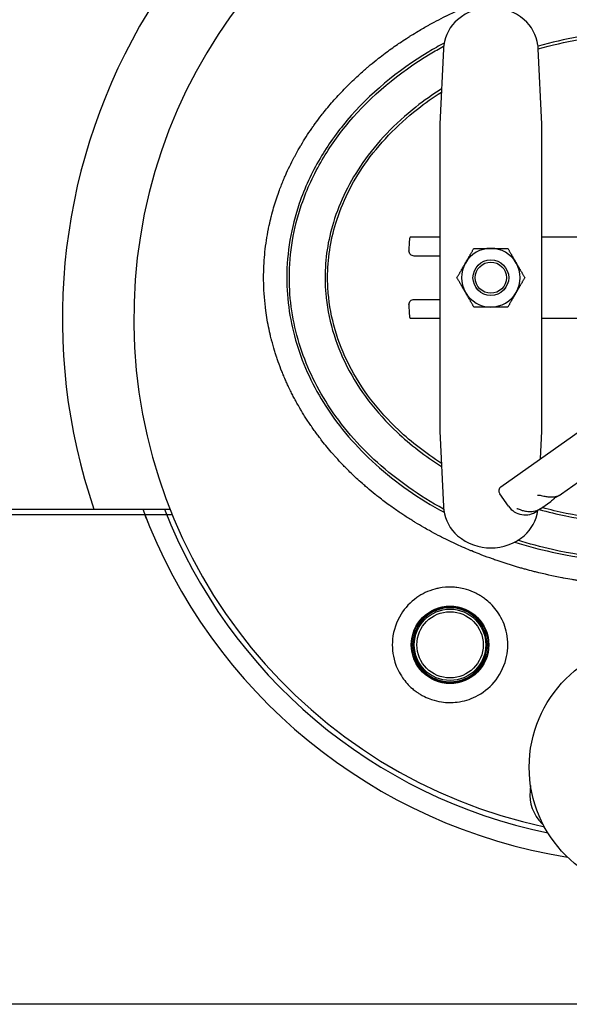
# Model space of a CAD drawing. Header units: inches. Extents: x 36 to 1719, y -84 to 1122.
# Tile 394 of 550: x 1417 to 1430, y 239 to 263. Entities that reach past the tile are written whole.
import ezdxf

# ---------------------------------------------------------------- set-up
doc = ezdxf.new("R2010")
doc.units = ezdxf.units.IN
doc.header["$LTSCALE"] = 48
doc.header["$MEASUREMENT"] = 0
doc.layers.add('Visible (ANSI)', color=7, linetype='Continuous', lineweight=30)

msp = doc.modelspace()

# ---------------------------------------------------------------- linework, layer by layer
at = {"layer": 'Visible (ANSI)'}
for p, q in [((1426.93766, 262.5346), (1426.84912, 260.68334)), ((1429.34912, 260.68334), (1429.26058, 262.5346)), ((1426.84912, 260.68334), (1426.84912, 258.72297)), ((1429.34912, 258.72297), (1429.34912, 260.68334)), ((1426.84912, 258.72297), (1426.84912, 255.12089)), ((1429.34912, 255.12089), (1429.34912, 258.72297)), ((1426.12551, 257.92193), (1426.84912, 257.92193)), ((1429.34912, 257.92193), (1432.58453, 257.92193)), ((1426.09356, 257.67193), (1426.09356, 257.57818)), ((1426.84912, 257.45318), (1426.21756, 257.45318)), ((1428.34626, 251.79723), (1435.48886, 256.85152)), ((1426.21756, 256.39068), (1426.84912, 256.39068)), ((1426.09356, 256.26568), (1426.09356, 256.17193)), ((1426.84912, 255.92193), (1426.12551, 255.92193)), ((1433.39115, 255.92193), (1429.34912, 255.92193)), ((1426.84912, 255.12089), (1426.84912, 253.16051)), ((1429.34912, 253.16051), (1429.34912, 255.12089)), ((1426.84912, 253.16051), (1426.93766, 251.30925)), ((1429.31676, 252.48401), (1429.34912, 253.16051)), ((1429.83302, 251.62425), (1430.24425, 251.91525)), ((1428.53304, 251.31688), (1428.31643, 251.62299)), ((1429.77494, 251.58316), (1429.83302, 251.62425)), ((1429.3213, 251.26215), (1429.34695, 251.2803)), ((1429.34695, 251.2803), (1429.57102, 251.43885)), ((1383.74162, 251.24393), (1418.37446, 251.24393)), ((1419.61992, 251.10943), (1383.74162, 251.10943)), ((1420.29224, 251.10943), (1383.74162, 251.10943)), ((1418.37446, 251.24393), (1420.23831, 251.24393)), ((1429.23001, 251.19755), (1429.25048, 251.21203)), ((1429.34753, 243.54401), (1429.38738, 243.50417)), ((1448.09912, 239.10943), (1387.74162, 239.10943))]:
    msp.add_line(p, q, dxfattribs=at)
for centre, radius in [((1428.09912, 256.92193), 0.43764), ((1428.09912, 256.92193), 0.4375), ((1428.09912, 256.92193), 0.38194), ((1427.09912, 247.92193), 0.95), ((1427.09912, 247.92193), 0.93437), ((1427.09912, 247.92193), 0.875), ((1427.09912, 247.92193), 0.8125), ((1432.09912, 244.92193), 3.06)]:
    msp.add_circle(centre, radius, dxfattribs=at)
for centre, radius, start, end in [((1432.09912, 255.92193), 14.5, 101.940544, 198.821487), ((1432.09912, 255.92193), 12.75, 103.608961, 257.832657), ((1428.09912, 262.29693), 1.25, 49.428759, 130.571241), ((1427.93652, 262.48683), 1, 130.571241, 172.034452), ((1428.26172, 262.48683), 1, 7.965548, 49.428759), ((1428.09912, 256.92193), 0.719, 90.036232, 150.036232), ((1428.09912, 256.92193), 0.719, 30.036232, 90.036232), ((1428.09912, 256.92193), 0.719, 150.036232, 210.036232), ((1428.09912, 256.92193), 0.719, 330.036232, 30.036232), ((1428.09912, 256.92193), 0.719, 210.036232, 270.036232), ((1428.09912, 256.92193), 0.719, 270.036232, 330.036232), ((1428.41847, 251.69519), 0.125, 125.284259, 215.284259), ((1428.94119, 251.60569), 0.5, 215.284259, 305.284259), ((1432.09912, 255.92193), 13.375, 200.472453, 260.876039), ((1432.09912, 255.92193), 13.375, 201.088717, 201.951756), ((1432.09912, 255.92193), 12.875, 201.305447, 258.337129), ((1427.93652, 251.35703), 1, 187.965548, 229.428759), ((1428.26172, 251.35703), 1, 310.571241, 351.693692), ((1428.09912, 251.54693), 1.25, 229.428759, 310.571241), ((1427.09912, 247.92193), 0.9075, 90, 270), ((1427.09912, 247.92193), 0.9075, 270, 90), ((1430.05464, 244.25112), 1, 174.791819, 225), ((1433.04225, 243.9788), 4, 172.93826, 174.791819)]:
    msp.add_arc(centre, radius, start, end, dxfattribs=at)
for centre, major_axis, start_param, end_param in [((1426.12551, 257.67193), (0, 0.25), 0, 1.57079633), ((1426.12551, 256.17193), (0, -0.25), 4.71238898, 6.28318531)]:
    msp.add_ellipse(centre, major_axis=major_axis, ratio=0.12777778, start_param=start_param, end_param=end_param, dxfattribs=at)
for points, knots in [([(1422.53182, 256.92193), (1422.53182, 257.11141), (1422.54077, 257.30197), (1422.55855, 257.49099), (1422.5598, 257.5043), (1422.5611, 257.5176), (1422.56243, 257.53088), (1422.56317, 257.53821), (1422.56392, 257.54554), (1422.56469, 257.55286), (1422.58443, 257.74206), (1422.61299, 257.92995), (1422.65012, 258.11613), (1422.65134, 258.12221), (1422.65256, 258.12828), (1422.65379, 258.13435), (1422.6581, 258.15562), (1422.66252, 258.17687), (1422.66705, 258.1981), (1422.68328, 258.27413), (1422.70096, 258.3499), (1422.72005, 258.42531), (1422.72064, 258.42767), (1422.72124, 258.43003), (1422.72184, 258.43239), (1422.75599, 258.56666), (1422.79454, 258.69952), (1422.83727, 258.83075), (1422.85769, 258.89347), (1422.8791, 258.95589), (1422.90145, 259.01796), (1422.90289, 259.02195), (1422.90433, 259.02594), (1422.90578, 259.02993), (1422.93924, 259.12225), (1422.97481, 259.21378), (1423.01239, 259.3044), (1423.01517, 259.31109), (1423.01796, 259.31779), (1423.02076, 259.32447), (1423.03728, 259.36395), (1423.05419, 259.40324), (1423.07146, 259.44235), (1423.1344, 259.58481), (1423.20232, 259.72489), (1423.27472, 259.86205), (1423.28074, 259.87345), (1423.28679, 259.88483), (1423.29287, 259.8962), (1423.31613, 259.93967), (1423.33985, 259.98285), (1423.36399, 260.02573), (1423.38411, 260.06145), (1423.40457, 260.09701), (1423.42533, 260.1324), (1423.43313, 260.14569), (1423.44098, 260.15896), (1423.44887, 260.17219), (1423.53148, 260.31084), (1423.61894, 260.4466), (1423.71011, 260.57833), (1423.72768, 260.60372), (1423.74544, 260.62903), (1423.76338, 260.65425), (1423.77457, 260.66998), (1423.78582, 260.68567), (1423.79714, 260.70132), (1423.84691, 260.77014), (1423.89794, 260.83816), (1423.94997, 260.90511), (1423.96283, 260.92166), (1423.97576, 260.93815), (1423.98875, 260.95457), (1424.02631, 261.00208), (1424.06436, 261.04901), (1424.10278, 261.09528), (1424.18438, 261.19353), (1424.26929, 261.2907), (1424.35614, 261.38528), (1424.37187, 261.40241), (1424.38766, 261.41945), (1424.4035, 261.4364), (1424.44745, 261.48341), (1424.4918, 261.5297), (1424.5363, 261.57507), (1424.54909, 261.58811), (1424.56195, 261.60113), (1424.57488, 261.61414), (1424.59166, 261.63101), (1424.60854, 261.64784), (1424.62553, 261.66463), (1424.67971, 261.71815), (1424.73495, 261.77121), (1424.79081, 261.8234), (1424.86182, 261.88973), (1424.93384, 261.95466), (1425.00588, 262.01744), (1425.01772, 262.02776), (1425.02962, 262.03807), (1425.04157, 262.04837), (1425.06024, 262.06445), (1425.07902, 262.08049), (1425.0979, 262.09648), (1425.16053, 262.14951), (1425.22433, 262.20197), (1425.28871, 262.2534), (1425.3082, 262.26897), (1425.32774, 262.28444), (1425.34732, 262.29981), (1425.40021, 262.34132), (1425.45336, 262.38206), (1425.5064, 262.42179), (1425.60463, 262.49536), (1425.70602, 262.5681), (1425.8085, 262.6385), (1425.82876, 262.65242), (1425.84906, 262.66624), (1425.86938, 262.67996), (1425.92376, 262.71668), (1425.9783, 262.75266), (1426.03267, 262.78774), (1426.04851, 262.79795), (1426.06441, 262.80814), (1426.08038, 262.81831), (1426.10059, 262.83118), (1426.1209, 262.844), (1426.1413, 262.85677), (1426.19978, 262.89337), (1426.25897, 262.92954), (1426.31851, 262.96503), (1426.40568, 263.017), (1426.49359, 263.06753), (1426.58098, 263.11601), (1426.60278, 263.12811), (1426.62468, 263.14015), (1426.64666, 263.15213), (1426.66658, 263.16299), (1426.68658, 263.17379), (1426.70663, 263.18454), (1426.78372, 263.22587), (1426.86173, 263.26638), (1426.94031, 263.30589), (1426.95993, 263.31575), (1426.97959, 263.32556), (1426.99928, 263.3353), (1427.00372, 263.3375), (1427.00817, 263.33969), (1427.01261, 263.34188), (1427.05762, 263.36407), (1427.1027, 263.38587), (1427.14778, 263.40727), (1427.27919, 263.46967), (1427.41215, 263.52938), (1427.54612, 263.58625), (1427.56446, 263.59404), (1427.58282, 263.60177), (1427.6012, 263.60945), (1427.64437, 263.62748), (1427.68763, 263.64523), (1427.73097, 263.66267), (1427.77302, 263.6796), (1427.8152, 263.69626), (1427.85749, 263.71267), (1427.87499, 263.71945), (1427.8925, 263.72619), (1427.91003, 263.73289), (1428.0486, 263.78581), (1428.18831, 263.83589), (1428.32872, 263.88307), (1428.38406, 263.90167), (1428.43955, 263.91983), (1428.49519, 263.93756), (1428.51068, 263.94249), (1428.52618, 263.9474), (1428.54169, 263.95227), (1428.63435, 263.98135), (1428.72739, 264.00922), (1428.82072, 264.03589), (1428.83506, 264.03998), (1428.8494, 264.04405), (1428.86375, 264.04809), (1428.88873, 264.05512), (1428.91374, 264.06206), (1428.93876, 264.06892), (1429.11907, 264.11834), (1429.30068, 264.16336), (1429.48315, 264.20396), (1429.4949, 264.20658), (1429.50665, 264.20917), (1429.51841, 264.21175), (1429.53187, 264.2147), (1429.54533, 264.21763), (1429.5588, 264.22053), (1429.64541, 264.23921), (1429.73224, 264.2569), (1429.81925, 264.2736), (1429.82959, 264.27559), (1429.83994, 264.27756), (1429.85029, 264.27952), (1429.9621, 264.30068), (1430.07421, 264.32023), (1430.18656, 264.33816), (1430.2908, 264.3548), (1430.39525, 264.37006), (1430.49988, 264.38394), (1430.50727, 264.38492), (1430.51466, 264.38589), (1430.52206, 264.38686), (1430.62119, 264.39982), (1430.72047, 264.41154), (1430.81985, 264.42203), (1430.82777, 264.42287), (1430.83569, 264.42369), (1430.84361, 264.42451), (1430.84945, 264.42512), (1430.85529, 264.42572), (1430.86113, 264.42632), (1431.05961, 264.44657), (1431.25871, 264.46194), (1431.45787, 264.4724), (1431.4836, 264.47375), (1431.50936, 264.47502), (1431.53515, 264.47621), (1431.53779, 264.47634), (1431.54044, 264.47646), (1431.54308, 264.47658), (1431.65577, 264.48171), (1431.76895, 264.48529), (1431.88214, 264.4873), (1431.88299, 264.48732), (1431.88384, 264.48733), (1431.88468, 264.48734), (1431.95594, 264.48859), (1432.0272, 264.48922), (1432.09834, 264.48922), (1432.0986, 264.48922), (1432.09886, 264.48922), (1432.09912, 264.48922)], [0.713770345, 0.713770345, 0.713770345, 0.713770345, 0.723953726, 0.723953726, 0.723953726, 0.724670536, 0.724670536, 0.724670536, 0.725065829, 0.725065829, 0.725065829, 0.735280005, 0.735280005, 0.735280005, 0.73561331, 0.73561331, 0.73561331, 0.736781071, 0.736781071, 0.736781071, 0.740963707, 0.740963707, 0.740963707, 0.7410946, 0.7410946, 0.7410946, 0.748544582, 0.748544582, 0.748544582, 0.752105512, 0.752105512, 0.752105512, 0.752334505, 0.752334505, 0.752334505, 0.757635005, 0.757635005, 0.757635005, 0.758026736, 0.758026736, 0.758026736, 0.760339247, 0.760339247, 0.760339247, 0.768763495, 0.768763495, 0.768763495, 0.769463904, 0.769463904, 0.769463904, 0.772143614, 0.772143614, 0.772143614, 0.77437648, 0.77437648, 0.77437648, 0.775215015, 0.775215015, 0.775215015, 0.783997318, 0.783997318, 0.783997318, 0.785690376, 0.785690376, 0.785690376, 0.786746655, 0.786746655, 0.786746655, 0.791390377, 0.791390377, 0.791390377, 0.792538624, 0.792538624, 0.792538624, 0.795860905, 0.795860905, 0.795860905, 0.802916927, 0.802916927, 0.802916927, 0.804194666, 0.804194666, 0.804194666, 0.807738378, 0.807738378, 0.807738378, 0.808756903, 0.808756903, 0.808756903, 0.810077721, 0.810077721, 0.810077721, 0.814289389, 0.814289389, 0.814289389, 0.819643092, 0.819643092, 0.819643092, 0.820523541, 0.820523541, 0.820523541, 0.821898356, 0.821898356, 0.821898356, 0.826456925, 0.826456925, 0.826456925, 0.82783697, 0.82783697, 0.82783697, 0.831564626, 0.831564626, 0.831564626, 0.838466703, 0.838466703, 0.838466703, 0.839830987, 0.839830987, 0.839830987, 0.843480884, 0.843480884, 0.843480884, 0.844543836, 0.844543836, 0.844543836, 0.845889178, 0.845889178, 0.845889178, 0.849746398, 0.849746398, 0.849746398, 0.85539408, 0.85539408, 0.85539408, 0.85680352, 0.85680352, 0.85680352, 0.858081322, 0.858081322, 0.858081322, 0.862993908, 0.862993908, 0.862993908, 0.864220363, 0.864220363, 0.864220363, 0.864497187, 0.864497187, 0.864497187, 0.867299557, 0.867299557, 0.867299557, 0.875469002, 0.875469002, 0.875469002, 0.876587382, 0.876587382, 0.876587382, 0.879214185, 0.879214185, 0.879214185, 0.881763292, 0.881763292, 0.881763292, 0.882817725, 0.882817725, 0.882817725, 0.891152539, 0.891152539, 0.891152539, 0.894436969, 0.894436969, 0.894436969, 0.895351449, 0.895351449, 0.895351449, 0.90081404, 0.90081404, 0.90081404, 0.901653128, 0.901653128, 0.901653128, 0.903114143, 0.903114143, 0.903114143, 0.913641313, 0.913641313, 0.913641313, 0.9143192, 0.9143192, 0.9143192, 0.915095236, 0.915095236, 0.915095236, 0.920086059, 0.920086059, 0.920086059, 0.920679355, 0.920679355, 0.920679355, 0.927089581, 0.927089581, 0.927089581, 0.933036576, 0.933036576, 0.933036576, 0.933456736, 0.933456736, 0.933456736, 0.939090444, 0.939090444, 0.939090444, 0.939539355, 0.939539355, 0.939539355, 0.939870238, 0.939870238, 0.939870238, 0.951116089, 0.951116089, 0.951116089, 0.952569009, 0.952569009, 0.952569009, 0.952717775, 0.952717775, 0.952717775, 0.959065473, 0.959065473, 0.959065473, 0.959112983, 0.959112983, 0.959112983, 0.963109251, 0.963109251, 0.963109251, 0.963123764, 0.963123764, 0.963123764, 0.963123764]), ([(1434.94241, 262.59516), (1434.21061, 262.80235), (1433.4387, 262.92903), (1431.85159, 263.01202), (1431.03604, 262.96224), (1429.91156, 262.76295), (1429.57982, 262.68682), (1429.25589, 262.59506)], [1.209719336, 1.209719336, 1.209719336, 1.209719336, 1.501193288, 1.501193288, 1.802843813, 1.802843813, 1.931873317, 1.931873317, 1.931873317, 1.931873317]), ([(1429.26078, 262.53147), (1429.58651, 262.6242), (1429.92029, 262.70102), (1431.0422, 262.89985), (1431.85304, 262.94936), (1433.43519, 262.86663), (1434.20675, 262.7395), (1434.93752, 262.53158)], [-1.933496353, -1.933496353, -1.933496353, -1.933496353, -1.802843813, -1.802843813, -1.501193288, -1.501193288, -1.208096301, -1.208096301, -1.208096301, -1.208096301]), ([(1426.95412, 262.67347), (1426.82701, 262.60494), (1426.70203, 262.53378), (1425.80532, 261.99454), (1425.12319, 261.42555), (1424.32585, 260.4802), (1424.10492, 260.16955), (1423.70652, 259.49072), (1423.53509, 259.11984), (1423.20317, 258.15025), (1423.09912, 257.53628), (1423.09912, 256.92193)], [-0.947401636, -0.947401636, -0.947401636, -0.947401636, -0.894959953, -0.894959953, -0.564026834, -0.564026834, -0.414642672, -0.414642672, -0.251325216, -0.251325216, 0, 0, 0, 0]), ([(1423.16162, 256.92193), (1423.16162, 257.52929), (1423.26446, 258.13631), (1423.59281, 259.0955), (1423.76246, 259.46256), (1424.15695, 260.13474), (1424.37582, 260.4425), (1425.16612, 261.37951), (1425.84288, 261.9442), (1426.7201, 262.47171), (1426.83046, 262.53493), (1426.94253, 262.59608)], [0, 0, 0, 0, 0.251325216, 0.251325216, 0.414642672, 0.414642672, 0.564026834, 0.564026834, 0.894959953, 0.894959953, 0.941678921, 0.941678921, 0.941678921, 0.941678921]), ([(1426.89065, 261.55018), (1426.6711, 261.41053), (1426.46142, 261.26204), (1425.74841, 260.69964), (1425.30898, 260.23954), (1424.6393, 259.28093), (1424.39627, 258.78766), (1424.10537, 257.8344), (1424.03662, 257.37818), (1424.03662, 256.92193)], [2.274273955, 2.274273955, 2.274273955, 2.274273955, 2.381378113, 2.381378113, 2.658967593, 2.658967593, 2.916592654, 2.916592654, 3.141592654, 3.141592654, 3.141592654, 3.141592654]), ([(1424.09912, 256.92193), (1424.09912, 257.37193), (1424.1669, 257.82191), (1424.45404, 258.76283), (1424.69404, 259.25017), (1425.35643, 260.19833), (1425.79153, 260.65406), (1426.48719, 261.20276), (1426.68267, 261.34205), (1426.88699, 261.47363)], [-3.141592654, -3.141592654, -3.141592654, -3.141592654, -2.916592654, -2.916592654, -2.658967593, -2.658967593, -2.381378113, -2.381378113, -2.280389, -2.280389, -2.280389, -2.280389]), ([(1426.21756, 257.45318), (1426.20199, 257.45318), (1426.18538, 257.45631), (1426.15483, 257.46907), (1426.14089, 257.47869), (1426.11887, 257.50089), (1426.10933, 257.51494), (1426.09668, 257.54574), (1426.09356, 257.56248), (1426.09356, 257.57818)], [0.478393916, 0.478393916, 0.478393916, 0.478393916, 0.597992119, 0.597992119, 0.717590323, 0.717590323, 0.837188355, 0.837188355, 0.956786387, 0.956786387, 0.956786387, 0.956786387]), ([(1433.00585, 249.38831), (1433.00022, 249.38789), (1432.9946, 249.38748), (1432.98897, 249.38706), (1432.98392, 249.3867), (1432.97887, 249.38633), (1432.97382, 249.38597), (1432.74996, 249.36989), (1432.52574, 249.36002), (1432.30173, 249.35631), (1432.3007, 249.35629), (1432.29967, 249.35627), (1432.29864, 249.35626), (1432.2122, 249.35485), (1432.12579, 249.35435), (1432.03942, 249.35478), (1432.01287, 249.35491), (1431.98631, 249.35512), (1431.95975, 249.35542), (1431.95902, 249.35543), (1431.95829, 249.35544), (1431.95756, 249.35545), (1431.72827, 249.3581), (1431.49853, 249.36722), (1431.26915, 249.38284), (1431.26468, 249.38314), (1431.2602, 249.38345), (1431.25572, 249.38376), (1431.14316, 249.39155), (1431.03069, 249.40091), (1430.91841, 249.41183), (1430.91192, 249.41246), (1430.90544, 249.4131), (1430.89896, 249.41374), (1430.67229, 249.43616), (1430.44644, 249.46495), (1430.22199, 249.50009), (1430.21149, 249.50173), (1430.20099, 249.50339), (1430.19049, 249.50506), (1430.15662, 249.51046), (1430.12278, 249.516), (1430.08898, 249.52168), (1430.01814, 249.5336), (1429.94733, 249.54616), (1429.87659, 249.55939), (1429.86428, 249.56169), (1429.85197, 249.56401), (1429.83967, 249.56635), (1429.62365, 249.60744), (1429.40833, 249.65465), (1429.19454, 249.70798), (1429.17873, 249.71193), (1429.16293, 249.71591), (1429.14713, 249.71992), (1429.07983, 249.73702), (1429.01268, 249.75472), (1428.94571, 249.77303), (1428.91669, 249.78096), (1428.8877, 249.78901), (1428.85875, 249.79718), (1428.84125, 249.80211), (1428.82377, 249.80708), (1428.8063, 249.8121), (1428.60216, 249.87071), (1428.39995, 249.93498), (1428.20028, 250.00482), (1428.19653, 250.00613), (1428.19278, 250.00745), (1428.18903, 250.00876), (1428.17193, 250.01477), (1428.15483, 250.02081), (1428.13775, 250.02691), (1428.05091, 250.05787), (1427.9643, 250.08999), (1427.87802, 250.12325), (1427.85563, 250.13188), (1427.83326, 250.14059), (1427.81091, 250.14938), (1427.75047, 250.17315), (1427.6902, 250.19748), (1427.63014, 250.22237), (1427.61787, 250.22745), (1427.60561, 250.23256), (1427.59336, 250.23769), (1427.46799, 250.29019), (1427.34354, 250.34515), (1427.22026, 250.40251), (1427.19537, 250.41409), (1427.17053, 250.42577), (1427.14574, 250.43755), (1427.05901, 250.47875), (1426.9729, 250.52115), (1426.88749, 250.56472), (1426.86145, 250.578), (1426.83547, 250.5914), (1426.80956, 250.6049), (1426.737, 250.64272), (1426.66497, 250.68139), (1426.59353, 250.72089), (1426.54664, 250.74682), (1426.5, 250.77311), (1426.45362, 250.79975), (1426.38454, 250.83943), (1426.31579, 250.88006), (1426.24743, 250.92161), (1426.21907, 250.93885), (1426.19078, 250.95626), (1426.16256, 250.97382), (1426.08767, 251.02042), (1426.0133, 251.06815), (1425.93955, 251.11698), (1425.91056, 251.13617), (1425.88166, 251.15554), (1425.85286, 251.17507), (1425.77455, 251.2282), (1425.69697, 251.28258), (1425.62026, 251.33818), (1425.52948, 251.40397), (1425.4399, 251.47147), (1425.3517, 251.54061), (1425.3223, 251.56366), (1425.29306, 251.58688), (1425.26397, 251.61029), (1425.1997, 251.66201), (1425.13621, 251.71461), (1425.07362, 251.76801), (1425.04419, 251.79312), (1425.01495, 251.8184), (1424.98592, 251.84386), (1424.97506, 251.85339), (1424.96422, 251.86295), (1424.95341, 251.87252), (1424.94987, 251.87566), (1424.94632, 251.87881), (1424.94279, 251.88195), (1424.89839, 251.92143), (1424.8543, 251.96147), (1424.81055, 252.00207), (1424.72274, 252.08357), (1424.63633, 252.16732), (1424.55164, 252.25318), (1424.52275, 252.28248), (1424.49406, 252.31202), (1424.46558, 252.3418), (1424.41211, 252.39771), (1424.35939, 252.45448), (1424.30749, 252.51205), (1424.2961, 252.52468), (1424.28476, 252.53734), (1424.27346, 252.55005), (1424.25704, 252.5685), (1424.24071, 252.58703), (1424.22447, 252.60565), (1424.13341, 252.71), (1424.0451, 252.81686), (1423.95995, 252.92594), (1423.93406, 252.9591), (1423.90847, 252.99246), (1423.88318, 253.02601), (1423.87135, 253.04171), (1423.85958, 253.05745), (1423.84788, 253.07324), (1423.82276, 253.10713), (1423.79794, 253.14122), (1423.77344, 253.17549), (1423.74913, 253.20951), (1423.72513, 253.2437), (1423.70145, 253.27807), (1423.6794, 253.31007), (1423.65755, 253.34233), (1423.63592, 253.37484), (1423.61244, 253.41013), (1423.58921, 253.44572), (1423.56626, 253.48161), (1423.55595, 253.49771), (1423.5457, 253.51387), (1423.53551, 253.53009), (1423.51305, 253.56583), (1423.49086, 253.60185), (1423.46898, 253.63811), (1423.45217, 253.66597), (1423.43554, 253.69397), (1423.4191, 253.7221), (1423.39448, 253.76422), (1423.37028, 253.80665), (1423.34651, 253.84936), (1423.32654, 253.88527), (1423.30687, 253.92137), (1423.28752, 253.95768), (1423.2778, 253.97592), (1423.26815, 253.99422), (1423.25859, 254.01256), (1423.23991, 254.04839), (1423.22155, 254.0844), (1423.2035, 254.12058), (1423.18301, 254.16167), (1423.16293, 254.20299), (1423.14328, 254.24451), (1423.12751, 254.27783), (1423.11202, 254.31128), (1423.09681, 254.34486), (1423.08066, 254.3805), (1423.06483, 254.41628), (1423.04933, 254.45219), (1423.04046, 254.47273), (1423.03169, 254.49332), (1423.02304, 254.51395), (1423.00815, 254.54942), (1422.99358, 254.58502), (1422.97933, 254.62072), (1422.94806, 254.69908), (1422.91835, 254.77798), (1422.89024, 254.8573), (1422.87781, 254.89236), (1422.8657, 254.92751), (1422.85391, 254.96272), (1422.85203, 254.96834), (1422.85015, 254.97396), (1422.84829, 254.97958), (1422.84261, 254.99671), (1422.83699, 255.01388), (1422.83144, 255.0311), (1422.82023, 255.06587), (1422.80929, 255.10084), (1422.79863, 255.13599), (1422.77362, 255.21842), (1422.75015, 255.30186), (1422.72833, 255.3862), (1422.72512, 255.3986), (1422.72194, 255.41103), (1422.7188, 255.42347), (1422.71352, 255.44441), (1422.70835, 255.4654), (1422.70327, 255.48644), (1422.69678, 255.51336), (1422.69046, 255.54036), (1422.68431, 255.56741), (1422.67706, 255.59933), (1422.67006, 255.63133), (1422.66331, 255.6634), (1422.63168, 255.81368), (1422.60557, 255.9655), (1422.58523, 256.11811), (1422.58161, 256.14526), (1422.57817, 256.17243), (1422.57492, 256.19963), (1422.54858, 256.41983), (1422.5343, 256.64143), (1422.53212, 256.86213), (1422.53192, 256.88207), (1422.53182, 256.902), (1422.53182, 256.92193)], [0.445925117, 0.445925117, 0.445925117, 0.445925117, 0.446243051, 0.446243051, 0.446243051, 0.446528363, 0.446528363, 0.446528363, 0.459174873, 0.459174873, 0.459174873, 0.459233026, 0.459233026, 0.459233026, 0.464113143, 0.464113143, 0.464113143, 0.465613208, 0.465613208, 0.465613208, 0.465654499, 0.465654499, 0.465654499, 0.478602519, 0.478602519, 0.478602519, 0.478855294, 0.478855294, 0.478855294, 0.485209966, 0.485209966, 0.485209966, 0.485576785, 0.485576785, 0.485576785, 0.498408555, 0.498408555, 0.498408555, 0.499008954, 0.499008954, 0.499008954, 0.50094645, 0.50094645, 0.50094645, 0.505007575, 0.505007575, 0.505007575, 0.505714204, 0.505714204, 0.505714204, 0.518120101, 0.518120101, 0.518120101, 0.519037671, 0.519037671, 0.519037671, 0.522947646, 0.522947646, 0.522947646, 0.52464227, 0.52464227, 0.52464227, 0.52566643, 0.52566643, 0.52566643, 0.537633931, 0.537633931, 0.537633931, 0.537858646, 0.537858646, 0.537858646, 0.538884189, 0.538884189, 0.538884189, 0.544096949, 0.544096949, 0.544096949, 0.545450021, 0.545450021, 0.545450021, 0.549108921, 0.549108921, 0.549108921, 0.549856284, 0.549856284, 0.549856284, 0.557503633, 0.557503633, 0.557503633, 0.559047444, 0.559047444, 0.559047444, 0.564448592, 0.564448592, 0.564448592, 0.566095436, 0.566095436, 0.566095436, 0.570707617, 0.570707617, 0.570707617, 0.573735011, 0.573735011, 0.573735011, 0.578244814, 0.578244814, 0.578244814, 0.580115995, 0.580115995, 0.580115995, 0.585081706, 0.585081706, 0.585081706, 0.587033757, 0.587033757, 0.587033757, 0.59234267, 0.59234267, 0.59234267, 0.598624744, 0.598624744, 0.598624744, 0.600718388, 0.600718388, 0.600718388, 0.605344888, 0.605344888, 0.605344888, 0.607520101, 0.607520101, 0.607520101, 0.608334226, 0.608334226, 0.608334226, 0.608601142, 0.608601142, 0.608601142, 0.611951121, 0.611951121, 0.611951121, 0.618675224, 0.618675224, 0.618675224, 0.620969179, 0.620969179, 0.620969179, 0.625275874, 0.625275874, 0.625275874, 0.626220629, 0.626220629, 0.626220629, 0.627592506, 0.627592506, 0.627592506, 0.635284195, 0.635284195, 0.635284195, 0.637621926, 0.637621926, 0.637621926, 0.638715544, 0.638715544, 0.638715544, 0.641064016, 0.641064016, 0.641064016, 0.643394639, 0.643394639, 0.643394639, 0.645564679, 0.645564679, 0.645564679, 0.647920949, 0.647920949, 0.647920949, 0.648978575, 0.648978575, 0.648978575, 0.651308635, 0.651308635, 0.651308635, 0.653098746, 0.653098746, 0.653098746, 0.655778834, 0.655778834, 0.655778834, 0.658031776, 0.658031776, 0.658031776, 0.659164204, 0.659164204, 0.659164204, 0.661376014, 0.661376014, 0.661376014, 0.663888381, 0.663888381, 0.663888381, 0.665904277, 0.665904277, 0.665904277, 0.668044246, 0.668044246, 0.668044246, 0.669268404, 0.669268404, 0.669268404, 0.671373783, 0.671373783, 0.671373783, 0.675994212, 0.675994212, 0.675994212, 0.678036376, 0.678036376, 0.678036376, 0.678362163, 0.678362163, 0.678362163, 0.679354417, 0.679354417, 0.679354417, 0.681358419, 0.681358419, 0.681358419, 0.686058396, 0.686058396, 0.686058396, 0.686749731, 0.686749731, 0.686749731, 0.687912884, 0.687912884, 0.687912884, 0.689400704, 0.689400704, 0.689400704, 0.691156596, 0.691156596, 0.691156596, 0.699384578, 0.699384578, 0.699384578, 0.70084809, 0.70084809, 0.70084809, 0.712699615, 0.712699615, 0.712699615, 0.713770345, 0.713770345, 0.713770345, 0.713770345]), ([(1423.09912, 256.92193), (1423.09912, 256.37277), (1423.18209, 255.82383), (1423.50569, 254.76175), (1423.74662, 254.24892), (1424.38986, 253.25076), (1424.80345, 252.77095), (1425.77609, 251.89439), (1426.34015, 251.50149), (1426.9541, 251.17035)], [-6.283185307, -6.283185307, -6.283185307, -6.283185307, -6.058530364, -6.058530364, -5.832976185, -5.832976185, -5.589103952, -5.589103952, -5.335783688, -5.335783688, -5.335783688, -5.335783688]), ([(1426.94251, 251.24775), (1426.34865, 251.57195), (1425.80286, 251.9544), (1424.84911, 252.81393), (1424.43919, 253.28958), (1423.80212, 254.27819), (1423.56372, 254.78574), (1423.24363, 255.8363), (1423.16162, 256.37902), (1423.16162, 256.92193)], [5.341506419, 5.341506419, 5.341506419, 5.341506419, 5.589103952, 5.589103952, 5.832976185, 5.832976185, 6.058530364, 6.058530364, 6.283185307, 6.283185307, 6.283185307, 6.283185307]), ([(1424.03662, 256.92193), (1424.03662, 256.79494), (1424.04192, 256.66795), (1424.10379, 255.928), (1424.27991, 255.32099), (1424.86872, 254.16755), (1425.2845, 253.6222), (1426.126, 252.83019), (1426.49207, 252.54738), (1426.89069, 252.29371)], [-3.141592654, -3.141592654, -3.141592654, -3.141592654, -3.078968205, -3.078968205, -2.775946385, -2.775946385, -2.46877246, -2.46877246, -2.274273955, -2.274273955, -2.274273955, -2.274273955]), ([(1426.88704, 252.37026), (1426.50598, 252.61577), (1426.15565, 252.88811), (1425.3321, 253.66322), (1424.92086, 254.20287), (1424.33905, 255.34259), (1424.16537, 255.94157), (1424.10435, 256.67143), (1424.09912, 256.79668), (1424.09912, 256.92193)], [2.280389, 2.280389, 2.280389, 2.280389, 2.46877246, 2.46877246, 2.775946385, 2.775946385, 3.078968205, 3.078968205, 3.141592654, 3.141592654, 3.141592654, 3.141592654]), ([(1426.09356, 256.26568), (1426.09356, 256.28137), (1426.09668, 256.29811), (1426.10933, 256.32891), (1426.11887, 256.34297), (1426.14089, 256.36516), (1426.15483, 256.37478), (1426.18538, 256.38754), (1426.20199, 256.39068), (1426.21756, 256.39068)], [0, 0, 0, 0, 0.119598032, 0.119598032, 0.239196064, 0.239196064, 0.358794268, 0.358794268, 0.478392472, 0.478392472, 0.478392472, 0.478392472]), ([(1429.24548, 251.59289), (1429.2455, 251.59289), (1429.24686, 251.59323), (1429.25298, 251.59372), (1429.25807, 251.59383), (1429.2719, 251.59303), (1429.28078, 251.59208), (1429.30324, 251.58869), (1429.31732, 251.58605), (1429.35221, 251.57887), (1429.37381, 251.57405), (1429.42693, 251.56298), (1429.45948, 251.55678), (1429.53848, 251.54697), (1429.58605, 251.545), (1429.68422, 251.55585), (1429.73483, 251.56983), (1429.79913, 251.60214), (1429.81651, 251.61257), (1429.83302, 251.62425)], [11.53739257, 11.53739257, 11.53739257, 11.53739257, 11.64245203, 11.64245203, 11.75943291, 11.75943291, 11.88136275, 11.88136275, 12.02242553, 12.02242553, 12.19546883, 12.19546883, 12.41872862, 12.41872862, 12.71632632, 12.71632632, 13.03330167, 13.03330167, 13.15712723, 13.15712723, 13.15712723, 13.15712723]), ([(1429.683, 251.55844), (1429.67561, 251.54653), (1429.66764, 251.53497), (1429.63808, 251.49639), (1429.61359, 251.47153), (1429.5813, 251.44632), (1429.5762, 251.44252), (1429.57102, 251.43885)], [9.244447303, 9.244447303, 9.244447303, 9.244447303, 9.330502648, 9.330502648, 9.542462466, 9.542462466, 9.58137417, 9.58137417, 9.58137417, 9.58137417]), ([(1428.73626, 251.26573), (1428.73626, 251.26573), (1428.73676, 251.2656), (1428.73938, 251.26482), (1428.7426, 251.26376), (1428.75268, 251.2601), (1428.7604, 251.25711), (1428.78202, 251.24863), (1428.79726, 251.24258), (1428.83675, 251.22805), (1428.86236, 251.21938), (1428.92512, 251.2025), (1428.96298, 251.19502), (1429.04978, 251.18726), (1429.09862, 251.18866), (1429.1988, 251.20639), (1429.24921, 251.22361), (1429.31352, 251.25816), (1429.33061, 251.26873), (1429.34695, 251.2803)], [9.26922475, 9.26922475, 9.26922475, 9.26922475, 9.31300431, 9.31300431, 9.39794032, 9.39794032, 9.51226459, 9.51226459, 9.66578058, 9.66578058, 9.86156242, 9.86156242, 10.10035751, 10.10035751, 10.38340618, 10.38340618, 10.68703607, 10.68703607, 10.80167386, 10.80167386, 10.80167386, 10.80167386]), ([(1433.02022, 250.96191), (1432.82279, 250.94471), (1432.62449, 250.93302), (1431.59133, 250.90135), (1430.75151, 250.97458), (1429.74731, 251.18494), (1429.54977, 251.23265), (1429.355, 251.28604)], [1.455400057, 1.455400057, 1.455400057, 1.455400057, 1.52993878, 1.52993878, 1.843160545, 1.843160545, 1.920927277, 1.920927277, 1.920927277, 1.920927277]), ([(1429.28701, 251.24001), (1429.49967, 251.18049), (1429.71566, 251.12772), (1430.74365, 250.91237), (1431.58835, 250.83873), (1432.62576, 250.87053), (1432.82341, 250.88213), (1433.02022, 250.89917)], [-1.927743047, -1.927743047, -1.927743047, -1.927743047, -1.843160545, -1.843160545, -1.52993878, -1.52993878, -1.456077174, -1.456077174, -1.456077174, -1.456077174]), ([(1428.68326, 250.44187), (1428.98285, 250.3469), (1429.28864, 250.26457), (1430.47634, 249.99943), (1431.39, 249.90792), (1432.54107, 249.92782), (1432.78111, 249.93945), (1433.02023, 249.95846)], [-5.112178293, -5.112178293, -5.112178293, -5.112178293, -5.001690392, -5.001690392, -4.689336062, -4.689336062, -4.606944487, -4.606944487, -4.606944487, -4.606944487]), ([(1433.02023, 250.02116), (1432.78076, 250.00201), (1432.54036, 249.99032), (1431.3938, 249.97049), (1430.48502, 250.06153), (1429.32297, 250.32095), (1429.03736, 250.39703), (1428.75712, 250.48419)], [4.606373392, 4.606373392, 4.606373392, 4.606373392, 4.689336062, 4.689336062, 5.001690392, 5.001690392, 5.10538788, 5.10538788, 5.10538788, 5.10538788]), ([(1427.26944, 249.32706), (1427.22959, 249.33189), (1427.18969, 249.335), (1427.14983, 249.33643), (1427.04004, 249.34037), (1426.9318, 249.33146), (1426.82709, 249.31095)], [24.16231234, 24.16231234, 24.16231234, 24.16231234, 24.47569364, 24.47569364, 24.47569364, 25.33904567, 25.33904567, 25.33904567, 25.33904567]), ([(1426.82709, 249.31095), (1426.79293, 249.30427), (1426.75916, 249.29634), (1426.56413, 249.24302), (1426.41514, 249.17148), (1426.12668, 248.96822), (1425.99646, 248.82864), (1425.78286, 248.48606), (1425.71168, 248.27702), (1425.67243, 247.87573), (1425.69023, 247.68541), (1425.78967, 247.36657), (1425.85231, 247.23584), (1426.00366, 247.01797), (1426.08347, 246.92866), (1426.20615, 246.823), (1426.23809, 246.79779), (1426.29176, 246.75908), (1426.31276, 246.74477), (1426.35376, 246.71844), (1426.37367, 246.70633), (1426.4201, 246.67965), (1426.44677, 246.66544), (1426.53074, 246.6241), (1426.58911, 246.6001), (1426.72737, 246.55367), (1426.80738, 246.53453), (1427.01846, 246.50263), (1427.14842, 246.50175), (1427.43516, 246.53739), (1427.58833, 246.58466), (1427.90099, 246.73965), (1428.05345, 246.8594), (1428.31348, 247.1649), (1428.41445, 247.35606), (1428.51621, 247.74733), (1428.52804, 247.94112), (1428.47438, 248.29218), (1428.42392, 248.44678), (1428.27938, 248.71573), (1428.19395, 248.83049), (1428.05061, 248.97136), (1428.00747, 249.00893), (1427.93301, 249.06621), (1427.90307, 249.08743), (1427.8442, 249.12583), (1427.81542, 249.14317), (1427.74881, 249.18015), (1427.71069, 249.19911), (1427.59698, 249.24942), (1427.51975, 249.27583), (1427.38422, 249.30957), (1427.32689, 249.32009), (1427.26944, 249.32706)], [0.86335203, 0.86335203, 0.86335203, 0.86335203, 1.14491927, 1.14491927, 2.51064076, 2.51064076, 4.14557022, 4.14557022, 6.05940486, 6.05940486, 7.6794995, 7.6794995, 8.85307641, 8.85307641, 9.78494384, 9.78494384, 10.09656497, 10.09656497, 10.29056056, 10.29056056, 10.46838299, 10.46838299, 10.69928088, 10.69928088, 11.18444846, 11.18444846, 11.82805016, 11.82805016, 12.87879798, 12.87879798, 14.23269861, 14.23269861, 15.91544114, 15.91544114, 17.77560371, 17.77560371, 19.38779699, 19.38779699, 20.68269143, 20.68269143, 21.78692329, 21.78692329, 22.22425567, 22.22425567, 22.50412486, 22.50412486, 22.76025152, 22.76025152, 23.08514396, 23.08514396, 23.71046915, 23.71046915, 24.16231234, 24.16231234, 24.16231234, 24.16231234])]:
    msp.add_open_spline(points, degree=3, knots=knots, dxfattribs=at)
for points in [[(1426.94617, 262.6254), (1426.94195, 262.59527), (1426.93912, 262.56496), (1426.93766, 262.5346)], [(1429.26058, 262.5346), (1429.25913, 262.56491), (1429.25629, 262.59522), (1429.25207, 262.6254)], [(1429.77494, 251.58316), (1429.7404, 251.55871), (1429.70157, 251.53945), (1429.66108, 251.52644)], [(1426.93766, 251.30925), (1426.93911, 251.27894), (1426.94195, 251.24864), (1426.94617, 251.21845)], [(1429.29659, 251.24904), (1429.28201, 251.23581), (1429.26663, 251.22346), (1429.25048, 251.21203)], [(1429.3213, 251.26215), (1429.30946, 251.25376), (1429.2973, 251.24594), (1429.28478, 251.23865)]]:
    msp.add_open_spline(points, degree=3, dxfattribs=at)
for points in [[(1427.47622, 257.28103), (1427.57244, 257.44794), (1427.68355, 257.64066)], [(1427.68355, 257.64066), (1427.90601, 257.64081), (1428.09867, 257.64093)], [(1428.09867, 257.64093), (1428.29132, 257.64105), (1428.51378, 257.64119)], [(1428.51378, 257.64119), (1428.62513, 257.4486), (1428.72156, 257.28182)], [(1427.26889, 256.9214), (1427.38, 257.11413), (1427.47622, 257.28103)], [(1428.72156, 257.28182), (1428.818, 257.11504), (1428.92935, 256.92245)], [(1427.47668, 256.56203), (1427.38024, 256.72882), (1427.26889, 256.9214)], [(1428.92935, 256.92245), (1428.81824, 256.72973), (1428.72202, 256.56282)], [(1427.68446, 256.20266), (1427.57311, 256.39525), (1427.47668, 256.56203)], [(1428.72202, 256.56282), (1428.6258, 256.39592), (1428.51469, 256.20319)], [(1428.09957, 256.20293), (1427.90692, 256.20281), (1427.68446, 256.20266)], [(1428.51469, 256.20319), (1428.29223, 256.20305), (1428.09957, 256.20293)]]:
    msp.add_rational_spline(points, [1, 1.0379548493, 1], degree=2, dxfattribs=at)

doc.saveas('drawing.dxf')
